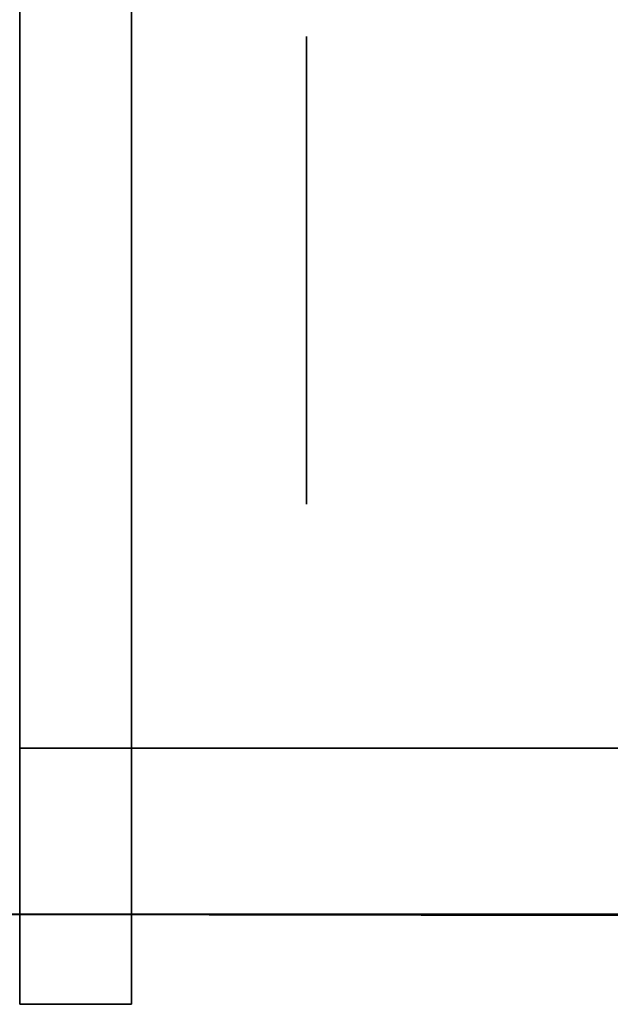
# Model space of a CAD drawing. Extents: x 413.3 to 457.5, y 5047.8 to 5050.
# Tile 620 of 656: x 451.3718 to 451.4056, y 5047.8199 to 5047.8762. Entities that reach past the tile are written whole.
import ezdxf

# ---------------------------------------------------------------- set-up
doc = ezdxf.new("R2010")
doc.units = 0
doc.header["$LTSCALE"] = 150
doc.header["$MEASUREMENT"] = 0
doc.layers.add('3DFACE_BOLT', color=7, linetype='CONTINUOUS')
doc.layers.add('3DFACE_SHAPE', color=7, linetype='CONTINUOUS')

msp = doc.modelspace()

# ---------------------------------------------------------------- linework, layer by layer
at = {"layer": '3DFACE_BOLT', "color": 1}
for points, invisible_edges in [([(451.388239, 5047.875234, -0.135), (451.388239, 5047.868547, -0.146583), (451.378239, 5047.875234, -0.135)], 14), ([(451.378239, 5047.875234, -0.135), (451.388239, 5047.868547, -0.146583), (451.378239, 5047.868547, -0.146583)], 3), ([(451.388239, 5047.868547, -0.123417), (451.388239, 5047.875234, -0.135), (451.378239, 5047.868547, -0.123417)], 14), ([(451.378239, 5047.868547, -0.123417), (451.388239, 5047.875234, -0.135), (451.378239, 5047.875234, -0.135)], 3), ([(451.378239, 5047.875234, -0.135), (451.378239, 5047.868547, -0.146583), (451.378239, 5047.868547, -0.123417)], 2), ([(451.388239, 5047.875234, -0.065), (451.388239, 5047.868547, -0.076583), (451.378239, 5047.875234, -0.065)], 14), ([(451.378239, 5047.875234, -0.065), (451.388239, 5047.868547, -0.076583), (451.378239, 5047.868547, -0.076583)], 3), ([(451.388239, 5047.868547, -0.053417), (451.388239, 5047.875234, -0.065), (451.378239, 5047.868547, -0.053417)], 14), ([(451.378239, 5047.868547, -0.053417), (451.388239, 5047.875234, -0.065), (451.378239, 5047.875234, -0.065)], 3), ([(451.378239, 5047.875234, -0.065), (451.378239, 5047.868547, -0.076583), (451.378239, 5047.868547, -0.053417)], 2), ([(451.388239, 5047.875234, -0.135), (451.388239, 5047.868547, -0.123417), (451.388239, 5047.868547, -0.146583)], 2), ([(451.388239, 5047.875234, -0.065), (451.388239, 5047.868547, -0.053417), (451.388239, 5047.868547, -0.076583)], 2), ([(451.378239, 5047.869859, -0.135), (451.378239, 5047.869468, -0.137472), (451.328239, 5047.869859, -0.135)], 14), ([(451.328239, 5047.869859, -0.135), (451.378239, 5047.869468, -0.137472), (451.328239, 5047.869468, -0.137472)], 3), ([(451.378239, 5047.869468, -0.132528), (451.378239, 5047.869859, -0.135), (451.328239, 5047.869468, -0.132528)], 14), ([(451.328239, 5047.869468, -0.132528), (451.378239, 5047.869859, -0.135), (451.328239, 5047.869859, -0.135)], 3), ([(451.378239, 5047.869859, -0.065), (451.378239, 5047.869468, -0.067472), (451.328239, 5047.869859, -0.065)], 14), ([(451.328239, 5047.869859, -0.065), (451.378239, 5047.869468, -0.067472), (451.328239, 5047.869468, -0.067472)], 3), ([(451.378239, 5047.869468, -0.062528), (451.378239, 5047.869859, -0.065), (451.328239, 5047.869468, -0.062528)], 14), ([(451.328239, 5047.869468, -0.062528), (451.378239, 5047.869859, -0.065), (451.328239, 5047.869859, -0.065)], 3), ([(451.378239, 5047.869468, -0.137472), (451.378239, 5047.868332, -0.139702), (451.328239, 5047.869468, -0.137472)], 14), ([(451.328239, 5047.869468, -0.137472), (451.378239, 5047.868332, -0.139702), (451.328239, 5047.868332, -0.139702)], 3), ([(451.378239, 5047.868332, -0.130298), (451.378239, 5047.869468, -0.132528), (451.328239, 5047.868332, -0.130298)], 14), ([(451.328239, 5047.868332, -0.130298), (451.378239, 5047.869468, -0.132528), (451.328239, 5047.869468, -0.132528)], 3), ([(451.378239, 5047.869468, -0.067472), (451.378239, 5047.868332, -0.069702), (451.328239, 5047.869468, -0.067472)], 14), ([(451.328239, 5047.869468, -0.067472), (451.378239, 5047.868332, -0.069702), (451.328239, 5047.868332, -0.069702)], 3), ([(451.378239, 5047.868332, -0.060298), (451.378239, 5047.869468, -0.062528), (451.328239, 5047.868332, -0.060298)], 14), ([(451.328239, 5047.868332, -0.060298), (451.378239, 5047.869468, -0.062528), (451.328239, 5047.869468, -0.062528)], 3), ([(451.378239, 5047.869859, -0.135), (451.378239, 5047.869468, -0.132528), (451.378239, 5047.869468, -0.137472)], 2), ([(451.378239, 5047.869859, -0.065), (451.378239, 5047.869468, -0.062528), (451.378239, 5047.869468, -0.067472)], 2), ([(451.378239, 5047.869468, -0.132528), (451.378239, 5047.868332, -0.130298), (451.378239, 5047.869468, -0.137472)], 14), ([(451.378239, 5047.869468, -0.137472), (451.378239, 5047.868332, -0.130298), (451.378239, 5047.868332, -0.139702)], 3), ([(451.378239, 5047.869468, -0.062528), (451.378239, 5047.868332, -0.060298), (451.378239, 5047.869468, -0.067472)], 14), ([(451.378239, 5047.869468, -0.067472), (451.378239, 5047.868332, -0.060298), (451.378239, 5047.868332, -0.069702)], 3), ([(451.378239, 5047.868332, -0.139702), (451.378239, 5047.866562, -0.141472), (451.328239, 5047.868332, -0.139702)], 14), ([(451.328239, 5047.868332, -0.139702), (451.378239, 5047.866562, -0.141472), (451.328239, 5047.866562, -0.141472)], 3), ([(451.378239, 5047.866562, -0.128528), (451.378239, 5047.868332, -0.130298), (451.328239, 5047.866562, -0.128528)], 14), ([(451.328239, 5047.866562, -0.128528), (451.378239, 5047.868332, -0.130298), (451.328239, 5047.868332, -0.130298)], 3), ([(451.378239, 5047.868332, -0.069702), (451.378239, 5047.866562, -0.071472), (451.328239, 5047.868332, -0.069702)], 14), ([(451.328239, 5047.868332, -0.069702), (451.378239, 5047.866562, -0.071472), (451.328239, 5047.866562, -0.071472)], 3), ([(451.378239, 5047.866562, -0.058528), (451.378239, 5047.868332, -0.060298), (451.328239, 5047.866562, -0.058528)], 14), ([(451.328239, 5047.866562, -0.058528), (451.378239, 5047.868332, -0.060298), (451.328239, 5047.868332, -0.060298)], 3), ([(451.388239, 5047.868547, -0.146583), (451.388239, 5047.855172, -0.146583), (451.378239, 5047.868547, -0.146583)], 14), ([(451.378239, 5047.868547, -0.146583), (451.388239, 5047.855172, -0.146583), (451.378239, 5047.855172, -0.146583)], 3), ([(451.388239, 5047.855172, -0.123417), (451.388239, 5047.868547, -0.123417), (451.378239, 5047.855172, -0.123417)], 14), ([(451.378239, 5047.855172, -0.123417), (451.388239, 5047.868547, -0.123417), (451.378239, 5047.868547, -0.123417)], 3), ([(451.378239, 5047.868547, -0.146583), (451.378239, 5047.855172, -0.146583), (451.378239, 5047.868547, -0.123417)], 14), ([(451.378239, 5047.868547, -0.123417), (451.378239, 5047.855172, -0.146583), (451.378239, 5047.855172, -0.123417)], 3), ([(451.388239, 5047.868547, -0.076583), (451.388239, 5047.855172, -0.076583), (451.378239, 5047.868547, -0.076583)], 14), ([(451.378239, 5047.868547, -0.076583), (451.388239, 5047.855172, -0.076583), (451.378239, 5047.855172, -0.076583)], 3), ([(451.388239, 5047.855172, -0.053417), (451.388239, 5047.868547, -0.053417), (451.378239, 5047.855172, -0.053417)], 14), ([(451.378239, 5047.855172, -0.053417), (451.388239, 5047.868547, -0.053417), (451.378239, 5047.868547, -0.053417)], 3), ([(451.378239, 5047.868547, -0.076583), (451.378239, 5047.855172, -0.076583), (451.378239, 5047.868547, -0.053417)], 14), ([(451.378239, 5047.868547, -0.053417), (451.378239, 5047.855172, -0.076583), (451.378239, 5047.855172, -0.053417)], 3), ([(451.378239, 5047.868332, -0.130298), (451.378239, 5047.866562, -0.128528), (451.378239, 5047.868332, -0.139702)], 14), ([(451.378239, 5047.868332, -0.139702), (451.378239, 5047.866562, -0.128528), (451.378239, 5047.866562, -0.141472)], 3), ([(451.378239, 5047.868332, -0.060298), (451.378239, 5047.866562, -0.058528), (451.378239, 5047.868332, -0.069702)], 14), ([(451.378239, 5047.868332, -0.069702), (451.378239, 5047.866562, -0.058528), (451.378239, 5047.866562, -0.071472)], 3), ([(451.388239, 5047.868547, -0.123417), (451.388239, 5047.855172, -0.123417), (451.388239, 5047.868547, -0.146583)], 14), ([(451.388239, 5047.868547, -0.146583), (451.388239, 5047.855172, -0.123417), (451.388239, 5047.855172, -0.146583)], 3), ([(451.388239, 5047.868547, -0.053417), (451.388239, 5047.855172, -0.053417), (451.388239, 5047.868547, -0.076583)], 14), ([(451.388239, 5047.868547, -0.076583), (451.388239, 5047.855172, -0.053417), (451.388239, 5047.855172, -0.076583)], 3), ([(451.378239, 5047.866562, -0.141472), (451.378239, 5047.864332, -0.142608), (451.328239, 5047.866562, -0.141472)], 14), ([(451.328239, 5047.866562, -0.141472), (451.378239, 5047.864332, -0.142608), (451.328239, 5047.864332, -0.142608)], 3), ([(451.378239, 5047.864332, -0.127392), (451.378239, 5047.866562, -0.128528), (451.328239, 5047.864332, -0.127392)], 14), ([(451.328239, 5047.864332, -0.127392), (451.378239, 5047.866562, -0.128528), (451.328239, 5047.866562, -0.128528)], 3), ([(451.378239, 5047.866562, -0.071472), (451.378239, 5047.864332, -0.072608), (451.328239, 5047.866562, -0.071472)], 14), ([(451.328239, 5047.866562, -0.071472), (451.378239, 5047.864332, -0.072608), (451.328239, 5047.864332, -0.072608)], 3), ([(451.378239, 5047.864332, -0.057392), (451.378239, 5047.866562, -0.058528), (451.328239, 5047.864332, -0.057392)], 14), ([(451.328239, 5047.864332, -0.057392), (451.378239, 5047.866562, -0.058528), (451.328239, 5047.866562, -0.058528)], 3), ([(451.378239, 5047.866562, -0.128528), (451.378239, 5047.864332, -0.127392), (451.378239, 5047.866562, -0.141472)], 14), ([(451.378239, 5047.866562, -0.141472), (451.378239, 5047.864332, -0.127392), (451.378239, 5047.864332, -0.142608)], 3), ([(451.378239, 5047.866562, -0.058528), (451.378239, 5047.864332, -0.057392), (451.378239, 5047.866562, -0.071472)], 14), ([(451.378239, 5047.866562, -0.071472), (451.378239, 5047.864332, -0.057392), (451.378239, 5047.864332, -0.072608)], 3), ([(451.378239, 5047.864332, -0.142608), (451.378239, 5047.861859, -0.143), (451.328239, 5047.864332, -0.142608)], 14), ([(451.328239, 5047.864332, -0.142608), (451.378239, 5047.861859, -0.143), (451.328239, 5047.861859, -0.143)], 3), ([(451.378239, 5047.861859, -0.127), (451.378239, 5047.864332, -0.127392), (451.328239, 5047.861859, -0.127)], 14), ([(451.328239, 5047.861859, -0.127), (451.378239, 5047.864332, -0.127392), (451.328239, 5047.864332, -0.127392)], 3), ([(451.378239, 5047.864332, -0.072608), (451.378239, 5047.861859, -0.073), (451.328239, 5047.864332, -0.072608)], 14), ([(451.328239, 5047.864332, -0.072608), (451.378239, 5047.861859, -0.073), (451.328239, 5047.861859, -0.073)], 3), ([(451.378239, 5047.861859, -0.057), (451.378239, 5047.864332, -0.057392), (451.328239, 5047.861859, -0.057)], 14), ([(451.328239, 5047.861859, -0.057), (451.378239, 5047.864332, -0.057392), (451.328239, 5047.864332, -0.057392)], 3), ([(451.378239, 5047.864332, -0.127392), (451.378239, 5047.861859, -0.127), (451.378239, 5047.864332, -0.142608)], 14), ([(451.378239, 5047.864332, -0.142608), (451.378239, 5047.861859, -0.127), (451.378239, 5047.861859, -0.143)], 3), ([(451.378239, 5047.864332, -0.057392), (451.378239, 5047.861859, -0.057), (451.378239, 5047.864332, -0.072608)], 14), ([(451.378239, 5047.864332, -0.072608), (451.378239, 5047.861859, -0.057), (451.378239, 5047.861859, -0.073)], 3), ([(451.378239, 5047.861859, -0.143), (451.378239, 5047.859387, -0.142608), (451.328239, 5047.861859, -0.143)], 14), ([(451.328239, 5047.861859, -0.143), (451.378239, 5047.859387, -0.142608), (451.328239, 5047.859387, -0.142608)], 3), ([(451.378239, 5047.859387, -0.127392), (451.378239, 5047.861859, -0.127), (451.328239, 5047.859387, -0.127392)], 14), ([(451.328239, 5047.859387, -0.127392), (451.378239, 5047.861859, -0.127), (451.328239, 5047.861859, -0.127)], 3), ([(451.378239, 5047.861859, -0.073), (451.378239, 5047.859387, -0.072608), (451.328239, 5047.861859, -0.073)], 14), ([(451.328239, 5047.861859, -0.073), (451.378239, 5047.859387, -0.072608), (451.328239, 5047.859387, -0.072608)], 3), ([(451.378239, 5047.859387, -0.057392), (451.378239, 5047.861859, -0.057), (451.328239, 5047.859387, -0.057392)], 14), ([(451.328239, 5047.859387, -0.057392), (451.378239, 5047.861859, -0.057), (451.328239, 5047.861859, -0.057)], 3), ([(451.378239, 5047.861859, -0.127), (451.378239, 5047.859387, -0.127392), (451.378239, 5047.861859, -0.143)], 14), ([(451.378239, 5047.861859, -0.143), (451.378239, 5047.859387, -0.127392), (451.378239, 5047.859387, -0.142608)], 3), ([(451.378239, 5047.861859, -0.057), (451.378239, 5047.859387, -0.057392), (451.378239, 5047.861859, -0.073)], 14), ([(451.378239, 5047.861859, -0.073), (451.378239, 5047.859387, -0.057392), (451.378239, 5047.859387, -0.072608)], 3), ([(451.378239, 5047.859387, -0.142608), (451.378239, 5047.857157, -0.141472), (451.328239, 5047.859387, -0.142608)], 14), ([(451.328239, 5047.859387, -0.142608), (451.378239, 5047.857157, -0.141472), (451.328239, 5047.857157, -0.141472)], 3), ([(451.378239, 5047.857157, -0.128528), (451.378239, 5047.859387, -0.127392), (451.328239, 5047.857157, -0.128528)], 14), ([(451.328239, 5047.857157, -0.128528), (451.378239, 5047.859387, -0.127392), (451.328239, 5047.859387, -0.127392)], 3), ([(451.378239, 5047.859387, -0.072608), (451.378239, 5047.857157, -0.071472), (451.328239, 5047.859387, -0.072608)], 14), ([(451.328239, 5047.859387, -0.072608), (451.378239, 5047.857157, -0.071472), (451.328239, 5047.857157, -0.071472)], 3), ([(451.378239, 5047.857157, -0.058528), (451.378239, 5047.859387, -0.057392), (451.328239, 5047.857157, -0.058528)], 14), ([(451.328239, 5047.857157, -0.058528), (451.378239, 5047.859387, -0.057392), (451.328239, 5047.859387, -0.057392)], 3), ([(451.378239, 5047.859387, -0.127392), (451.378239, 5047.857157, -0.128528), (451.378239, 5047.859387, -0.142608)], 14), ([(451.378239, 5047.859387, -0.142608), (451.378239, 5047.857157, -0.128528), (451.378239, 5047.857157, -0.141472)], 3), ([(451.378239, 5047.859387, -0.057392), (451.378239, 5047.857157, -0.058528), (451.378239, 5047.859387, -0.072608)], 14), ([(451.378239, 5047.859387, -0.072608), (451.378239, 5047.857157, -0.058528), (451.378239, 5047.857157, -0.071472)], 3), ([(451.378239, 5047.857157, -0.141472), (451.378239, 5047.855387, -0.139702), (451.328239, 5047.857157, -0.141472)], 14), ([(451.328239, 5047.857157, -0.141472), (451.378239, 5047.855387, -0.139702), (451.328239, 5047.855387, -0.139702)], 3), ([(451.378239, 5047.855387, -0.130298), (451.378239, 5047.857157, -0.128528), (451.328239, 5047.855387, -0.130298)], 14), ([(451.328239, 5047.855387, -0.130298), (451.378239, 5047.857157, -0.128528), (451.328239, 5047.857157, -0.128528)], 3), ([(451.378239, 5047.857157, -0.071472), (451.378239, 5047.855387, -0.069702), (451.328239, 5047.857157, -0.071472)], 14), ([(451.328239, 5047.857157, -0.071472), (451.378239, 5047.855387, -0.069702), (451.328239, 5047.855387, -0.069702)], 3), ([(451.378239, 5047.855387, -0.060298), (451.378239, 5047.857157, -0.058528), (451.328239, 5047.855387, -0.060298)], 14), ([(451.328239, 5047.855387, -0.060298), (451.378239, 5047.857157, -0.058528), (451.328239, 5047.857157, -0.058528)], 3), ([(451.378239, 5047.857157, -0.128528), (451.378239, 5047.855387, -0.130298), (451.378239, 5047.857157, -0.141472)], 14), ([(451.378239, 5047.857157, -0.141472), (451.378239, 5047.855387, -0.130298), (451.378239, 5047.855387, -0.139702)], 3), ([(451.378239, 5047.857157, -0.058528), (451.378239, 5047.855387, -0.060298), (451.378239, 5047.857157, -0.071472)], 14), ([(451.378239, 5047.857157, -0.071472), (451.378239, 5047.855387, -0.060298), (451.378239, 5047.855387, -0.069702)], 3), ([(451.378239, 5047.855387, -0.139702), (451.378239, 5047.854251, -0.137472), (451.328239, 5047.855387, -0.139702)], 14), ([(451.328239, 5047.855387, -0.139702), (451.378239, 5047.854251, -0.137472), (451.328239, 5047.854251, -0.137472)], 3), ([(451.378239, 5047.854251, -0.132528), (451.378239, 5047.855387, -0.130298), (451.328239, 5047.854251, -0.132528)], 14), ([(451.328239, 5047.854251, -0.132528), (451.378239, 5047.855387, -0.130298), (451.328239, 5047.855387, -0.130298)], 3), ([(451.378239, 5047.855387, -0.069702), (451.378239, 5047.854251, -0.067472), (451.328239, 5047.855387, -0.069702)], 14), ([(451.328239, 5047.855387, -0.069702), (451.378239, 5047.854251, -0.067472), (451.328239, 5047.854251, -0.067472)], 3), ([(451.378239, 5047.854251, -0.062528), (451.378239, 5047.855387, -0.060298), (451.328239, 5047.854251, -0.062528)], 14), ([(451.328239, 5047.854251, -0.062528), (451.378239, 5047.855387, -0.060298), (451.328239, 5047.855387, -0.060298)], 3), ([(451.378239, 5047.855387, -0.130298), (451.378239, 5047.854251, -0.132528), (451.378239, 5047.855387, -0.139702)], 14), ([(451.378239, 5047.855387, -0.139702), (451.378239, 5047.854251, -0.132528), (451.378239, 5047.854251, -0.137472)], 3), ([(451.378239, 5047.855387, -0.060298), (451.378239, 5047.854251, -0.062528), (451.378239, 5047.855387, -0.069702)], 14), ([(451.378239, 5047.855387, -0.069702), (451.378239, 5047.854251, -0.062528), (451.378239, 5047.854251, -0.067472)], 3), ([(451.388239, 5047.855172, -0.146583), (451.388239, 5047.848484, -0.135), (451.378239, 5047.855172, -0.146583)], 14), ([(451.378239, 5047.855172, -0.146583), (451.388239, 5047.848484, -0.135), (451.378239, 5047.848484, -0.135)], 3), ([(451.388239, 5047.848484, -0.135), (451.388239, 5047.855172, -0.123417), (451.378239, 5047.848484, -0.135)], 14), ([(451.378239, 5047.848484, -0.135), (451.388239, 5047.855172, -0.123417), (451.378239, 5047.855172, -0.123417)], 3), ([(451.378239, 5047.855172, -0.146583), (451.378239, 5047.848484, -0.135), (451.378239, 5047.855172, -0.123417)], 12), ([(451.388239, 5047.855172, -0.076583), (451.388239, 5047.848484, -0.065), (451.378239, 5047.855172, -0.076583)], 14), ([(451.378239, 5047.855172, -0.076583), (451.388239, 5047.848484, -0.065), (451.378239, 5047.848484, -0.065)], 3), ([(451.388239, 5047.848484, -0.065), (451.388239, 5047.855172, -0.053417), (451.378239, 5047.848484, -0.065)], 14), ([(451.378239, 5047.848484, -0.065), (451.388239, 5047.855172, -0.053417), (451.378239, 5047.855172, -0.053417)], 3), ([(451.378239, 5047.855172, -0.076583), (451.378239, 5047.848484, -0.065), (451.378239, 5047.855172, -0.053417)], 12), ([(451.388239, 5047.855172, -0.123417), (451.388239, 5047.848484, -0.135), (451.388239, 5047.855172, -0.146583)], 12), ([(451.388239, 5047.855172, -0.053417), (451.388239, 5047.848484, -0.065), (451.388239, 5047.855172, -0.076583)], 12), ([(451.378239, 5047.854251, -0.137472), (451.378239, 5047.853859, -0.135), (451.328239, 5047.854251, -0.137472)], 14), ([(451.328239, 5047.854251, -0.137472), (451.378239, 5047.853859, -0.135), (451.328239, 5047.853859, -0.135)], 3), ([(451.378239, 5047.853859, -0.135), (451.378239, 5047.854251, -0.132528), (451.328239, 5047.853859, -0.135)], 14), ([(451.328239, 5047.853859, -0.135), (451.378239, 5047.854251, -0.132528), (451.328239, 5047.854251, -0.132528)], 3), ([(451.378239, 5047.854251, -0.067472), (451.378239, 5047.853859, -0.065), (451.328239, 5047.854251, -0.067472)], 14), ([(451.328239, 5047.854251, -0.067472), (451.378239, 5047.853859, -0.065), (451.328239, 5047.853859, -0.065)], 3), ([(451.378239, 5047.853859, -0.065), (451.378239, 5047.854251, -0.062528), (451.328239, 5047.853859, -0.065)], 14), ([(451.328239, 5047.853859, -0.065), (451.378239, 5047.854251, -0.062528), (451.328239, 5047.854251, -0.062528)], 3), ([(451.378239, 5047.854251, -0.132528), (451.378239, 5047.853859, -0.135), (451.378239, 5047.854251, -0.137472)], 12), ([(451.378239, 5047.854251, -0.062528), (451.378239, 5047.853859, -0.065), (451.378239, 5047.854251, -0.067472)], 12)]:
    msp.add_3dface(points, dxfattribs=dict(at, invisible_edges=invisible_edges))
at = {"layer": '3DFACE_SHAPE', "color": 13}
for points, invisible_edges in [([(451.468689, 5050.024866), (451.26869, 5050.025153), (451.26554, 5047.825153)], 12), ([(451.26554, 5047.825153, -0.2), (451.26869, 5050.025153, -0.2), (451.465539, 5047.824866, -0.2)], 2), ([(451.26869, 5050.025153, -0.2), (451.468689, 5050.024866, -0.2), (451.465539, 5047.824866, -0.2)], 12), ([(451.465539, 5047.824866), (451.468689, 5050.024866), (451.26554, 5047.825153)], 2), ([(451.368689, 5047.825005, -0.0095), (451.371839, 5050.025005, -0.0095), (451.465539, 5047.824866, -0.0095)], 2), ([(451.468689, 5050.024866, -0.1905), (451.371839, 5050.025005, -0.1905), (451.368689, 5047.825005, -0.1905)], 12), ([(451.465539, 5047.824866, -0.1905), (451.468689, 5050.024866, -0.1905), (451.368689, 5047.825005, -0.1905)], 2), ([(451.371839, 5050.025005, -0.0095), (451.468689, 5050.024866, -0.0095), (451.465539, 5047.824866, -0.0095)], 12), ([(451.371839, 5047.819859, -0.17), (451.371839, 5047.86787, -0.14101), (451.371839, 5047.921859, -0.17)], 3), ([(451.371839, 5047.86787, -0.14101), (451.371839, 5047.921859, -0.135), (451.371839, 5047.921859, -0.17)], 13), ([(451.371839, 5047.86787, -0.14101), (451.371839, 5047.870359, -0.135), (451.371839, 5047.921859, -0.135)], 14), ([(451.371839, 5047.870359, -0.135), (451.371839, 5047.86787, -0.12899), (451.371839, 5047.921859, -0.135)], 14), ([(451.371839, 5047.870359, -0.065), (451.371839, 5047.921859, -0.135), (451.371839, 5047.86787, -0.12899)], 15), ([(451.371839, 5047.861859, -0.0565), (451.371839, 5047.921859, -0.065), (451.371839, 5047.86787, -0.05899)], 3), ([(451.371839, 5047.86787, -0.05899), (451.371839, 5047.921859, -0.065), (451.371839, 5047.870359, -0.065)], 3), ([(451.371839, 5047.921859, -0.065), (451.371839, 5047.921859, -0.135), (451.371839, 5047.870359, -0.065)], 14), ([(451.371839, 5047.921859, -0.065), (451.371839, 5047.861859, -0.0565), (451.371839, 5047.921859, -0.03)], 3), ([(451.371839, 5047.861859, -0.0565), (451.371839, 5047.855849, -0.05899), (451.371839, 5047.921859, -0.03)], 14), ([(451.371839, 5047.921859, -0.03), (451.371839, 5047.855849, -0.05899), (451.371839, 5047.819859, -0.03)], 3), ([(451.378239, 5047.915459, -0.17), (451.378239, 5047.861859, -0.17), (451.371839, 5047.921859, -0.17)], 14), ([(451.371839, 5047.921859, -0.17), (451.378239, 5047.861859, -0.17), (451.371839, 5047.819859, -0.17)], 3), ([(451.371839, 5047.819859, -0.03), (451.378239, 5047.915459, -0.03), (451.371839, 5047.921859, -0.03)], 3), ([(451.378239, 5047.819859, -0.03), (451.378239, 5047.915459, -0.03), (451.371839, 5047.819859, -0.03)], 2), ([(451.378239, 5047.819859, -0.03), (451.378239, 5047.86787, -0.05899), (451.378239, 5047.915459, -0.03)], 3), ([(451.378239, 5047.86787, -0.05899), (451.378239, 5047.870359, -0.065), (451.378239, 5047.915459, -0.03)], 14), ([(451.378239, 5047.915459, -0.03), (451.378239, 5047.870359, -0.065), (451.378239, 5047.86787, -0.07101)], 13), ([(451.378239, 5047.86787, -0.07101), (451.378239, 5047.870359, -0.135), (451.378239, 5047.915459, -0.03)], 15), ([(451.378239, 5047.870359, -0.135), (451.378239, 5047.86787, -0.14101), (451.378239, 5047.915459, -0.03)], 14), ([(451.378239, 5047.915459, -0.03), (451.378239, 5047.86787, -0.14101), (451.378239, 5047.915459, -0.17)], 3), ([(451.378239, 5047.86787, -0.14101), (451.378239, 5047.861859, -0.17), (451.378239, 5047.915459, -0.17)], 13), ([(451.371839, 5047.86787, -0.07101), (451.371839, 5047.870359, -0.065), (451.371839, 5047.861859, -0.1265)], 14), ([(451.371839, 5047.861859, -0.1265), (451.371839, 5047.870359, -0.065), (451.371839, 5047.86787, -0.12899)], 3), ([(451.378239, 5047.86787, -0.05899), (451.371839, 5047.86787, -0.05899), (451.378239, 5047.870359, -0.065)], 3), ([(451.371839, 5047.86787, -0.05899), (451.371839, 5047.870359, -0.065), (451.378239, 5047.870359, -0.065)], 14), ([(451.378239, 5047.870359, -0.065), (451.371839, 5047.870359, -0.065), (451.378239, 5047.86787, -0.07101)], 3), ([(451.371839, 5047.870359, -0.065), (451.371839, 5047.86787, -0.07101), (451.378239, 5047.86787, -0.07101)], 14), ([(451.378239, 5047.86787, -0.12899), (451.371839, 5047.86787, -0.12899), (451.378239, 5047.870359, -0.135)], 3), ([(451.371839, 5047.86787, -0.12899), (451.371839, 5047.870359, -0.135), (451.378239, 5047.870359, -0.135)], 14), ([(451.378239, 5047.870359, -0.135), (451.371839, 5047.870359, -0.135), (451.378239, 5047.86787, -0.14101)], 3), ([(451.371839, 5047.870359, -0.135), (451.371839, 5047.86787, -0.14101), (451.378239, 5047.86787, -0.14101)], 14), ([(451.378239, 5047.86787, -0.12899), (451.378239, 5047.870359, -0.135), (451.378239, 5047.86787, -0.07101)], 14), ([(451.371839, 5047.861859, -0.1435), (451.371839, 5047.86787, -0.14101), (451.371839, 5047.819859, -0.17)], 14), ([(451.371839, 5047.861859, -0.0735), (451.371839, 5047.86787, -0.07101), (451.371839, 5047.861859, -0.1265)], 14), ([(451.378239, 5047.861859, -0.0565), (451.371839, 5047.861859, -0.0565), (451.378239, 5047.86787, -0.05899)], 3), ([(451.371839, 5047.861859, -0.0565), (451.371839, 5047.86787, -0.05899), (451.378239, 5047.86787, -0.05899)], 14), ([(451.378239, 5047.86787, -0.07101), (451.371839, 5047.86787, -0.07101), (451.378239, 5047.861859, -0.0735)], 3), ([(451.371839, 5047.86787, -0.07101), (451.371839, 5047.861859, -0.0735), (451.378239, 5047.861859, -0.0735)], 14), ([(451.378239, 5047.861859, -0.1265), (451.371839, 5047.861859, -0.1265), (451.378239, 5047.86787, -0.12899)], 3), ([(451.371839, 5047.861859, -0.1265), (451.371839, 5047.86787, -0.12899), (451.378239, 5047.86787, -0.12899)], 14), ([(451.378239, 5047.86787, -0.14101), (451.371839, 5047.86787, -0.14101), (451.378239, 5047.861859, -0.1435)], 3), ([(451.371839, 5047.86787, -0.14101), (451.371839, 5047.861859, -0.1435), (451.378239, 5047.861859, -0.1435)], 14), ([(451.378239, 5047.819859, -0.03), (451.378239, 5047.861859, -0.0565), (451.378239, 5047.86787, -0.05899)], 13), ([(451.378239, 5047.861859, -0.1265), (451.378239, 5047.86787, -0.12899), (451.378239, 5047.861859, -0.0735)], 14), ([(451.378239, 5047.861859, -0.0735), (451.378239, 5047.86787, -0.12899), (451.378239, 5047.86787, -0.07101)], 15), ([(451.378239, 5047.86787, -0.14101), (451.378239, 5047.861859, -0.1435), (451.378239, 5047.861859, -0.17)], 14), ([(451.371839, 5047.855849, -0.14101), (451.371839, 5047.861859, -0.1435), (451.371839, 5047.819859, -0.135)], 14), ([(451.371839, 5047.819859, -0.135), (451.371839, 5047.861859, -0.1435), (451.371839, 5047.819859, -0.17)], 15), ([(451.371839, 5047.855849, -0.07101), (451.371839, 5047.861859, -0.0735), (451.371839, 5047.855849, -0.12899)], 14), ([(451.371839, 5047.861859, -0.0735), (451.371839, 5047.861859, -0.1265), (451.371839, 5047.855849, -0.12899)], 13), ([(451.378239, 5047.855849, -0.05899), (451.371839, 5047.855849, -0.05899), (451.378239, 5047.861859, -0.0565)], 3), ([(451.371839, 5047.855849, -0.05899), (451.371839, 5047.861859, -0.0565), (451.378239, 5047.861859, -0.0565)], 14), ([(451.378239, 5047.861859, -0.0735), (451.371839, 5047.861859, -0.0735), (451.378239, 5047.855849, -0.07101)], 3), ([(451.371839, 5047.861859, -0.0735), (451.371839, 5047.855849, -0.07101), (451.378239, 5047.855849, -0.07101)], 14), ([(451.378239, 5047.855849, -0.12899), (451.371839, 5047.855849, -0.12899), (451.378239, 5047.861859, -0.1265)], 3), ([(451.371839, 5047.855849, -0.12899), (451.371839, 5047.861859, -0.1265), (451.378239, 5047.861859, -0.1265)], 14), ([(451.378239, 5047.861859, -0.1435), (451.371839, 5047.861859, -0.1435), (451.378239, 5047.855849, -0.14101)], 3), ([(451.371839, 5047.861859, -0.1435), (451.371839, 5047.855849, -0.14101), (451.378239, 5047.855849, -0.14101)], 14), ([(451.378239, 5047.861859, -0.17), (451.378239, 5047.819859, -0.17), (451.371839, 5047.819859, -0.17)], 12), ([(451.378239, 5047.861859, -0.1435), (451.378239, 5047.855849, -0.14101), (451.378239, 5047.861859, -0.17)], 14), ([(451.378239, 5047.861859, -0.17), (451.378239, 5047.855849, -0.14101), (451.378239, 5047.819859, -0.17)], 15), ([(451.378239, 5047.855849, -0.05899), (451.378239, 5047.861859, -0.0565), (451.378239, 5047.819859, -0.03)], 14), ([(451.378239, 5047.855849, -0.12899), (451.378239, 5047.861859, -0.1265), (451.378239, 5047.855849, -0.07101)], 14), ([(451.378239, 5047.861859, -0.1265), (451.378239, 5047.861859, -0.0735), (451.378239, 5047.855849, -0.07101)], 13), ([(451.371839, 5047.853359, -0.135), (451.371839, 5047.855849, -0.14101), (451.371839, 5047.819859, -0.135)], 14), ([(451.371839, 5047.855849, -0.05899), (451.371839, 5047.819859, -0.065), (451.371839, 5047.819859, -0.03)], 13), ([(451.371839, 5047.855849, -0.05899), (451.371839, 5047.853359, -0.065), (451.371839, 5047.819859, -0.065)], 14), ([(451.371839, 5047.855849, -0.12899), (451.371839, 5047.853359, -0.135), (451.371839, 5047.855849, -0.07101)], 14), ([(451.371839, 5047.853359, -0.135), (451.371839, 5047.819859, -0.135), (451.371839, 5047.855849, -0.07101)], 15), ([(451.371839, 5047.855849, -0.07101), (451.371839, 5047.819859, -0.135), (451.371839, 5047.853359, -0.065)], 3), ([(451.378239, 5047.855849, -0.07101), (451.371839, 5047.855849, -0.07101), (451.378239, 5047.853359, -0.065)], 3), ([(451.371839, 5047.855849, -0.07101), (451.371839, 5047.853359, -0.065), (451.378239, 5047.853359, -0.065)], 14), ([(451.378239, 5047.853359, -0.065), (451.371839, 5047.853359, -0.065), (451.378239, 5047.855849, -0.05899)], 3), ([(451.371839, 5047.853359, -0.065), (451.371839, 5047.855849, -0.05899), (451.378239, 5047.855849, -0.05899)], 14), ([(451.378239, 5047.855849, -0.14101), (451.371839, 5047.855849, -0.14101), (451.378239, 5047.853359, -0.135)], 3), ([(451.371839, 5047.855849, -0.14101), (451.371839, 5047.853359, -0.135), (451.378239, 5047.853359, -0.135)], 14), ([(451.378239, 5047.853359, -0.135), (451.371839, 5047.853359, -0.135), (451.378239, 5047.855849, -0.12899)], 3), ([(451.371839, 5047.853359, -0.135), (451.371839, 5047.855849, -0.12899), (451.378239, 5047.855849, -0.12899)], 14), ([(451.378239, 5047.855849, -0.14101), (451.378239, 5047.853359, -0.135), (451.378239, 5047.819859, -0.17)], 14), ([(451.378239, 5047.819859, -0.17), (451.378239, 5047.853359, -0.135), (451.378239, 5047.855849, -0.12899)], 13), ([(451.378239, 5047.855849, -0.07101), (451.378239, 5047.853359, -0.065), (451.378239, 5047.855849, -0.12899)], 14), ([(451.378239, 5047.855849, -0.12899), (451.378239, 5047.853359, -0.065), (451.378239, 5047.819859, -0.17)], 15), ([(451.378239, 5047.853359, -0.065), (451.378239, 5047.855849, -0.05899), (451.378239, 5047.819859, -0.03)], 14), ([(451.371839, 5047.819859, -0.135), (451.371839, 5047.819859, -0.065), (451.371839, 5047.853359, -0.065)], 14), ([(451.378239, 5047.853359, -0.065), (451.378239, 5047.819859, -0.03), (451.378239, 5047.819859, -0.17)], 13), ([(451.268689, 5047.825009, -1), (451.371839, 5047.834509, -1), (451.468689, 5047.825009, -1)], 3), ([(451.468689, 5047.825009, -0.2), (451.365539, 5047.834509, -0.2), (451.268689, 5047.825009, -0.2)], 3), ([(451.371839, 5047.834509, -0.2), (451.365539, 5047.834509, -0.2), (451.468689, 5047.825009, -0.2)], 15), ([(451.371839, 5047.834509, -1), (451.468689, 5047.834509, -1), (451.468689, 5047.825009, -1)], 12), ([(451.468689, 5047.834509, -0.2), (451.371839, 5047.834509, -0.2), (451.468689, 5047.825009, -0.2)], 2), ([(451.371839, 5047.834509, -1), (451.371839, 5047.834509, -0.2), (451.468689, 5047.834509, -1)], 2), ([(451.371839, 5047.834509, -0.2), (451.468689, 5047.834509, -0.2), (451.468689, 5047.834509, -1)], 12), ([(451.26554, 5047.825153), (451.368689, 5047.825005, -0.0095), (451.465539, 5047.824866)], 3), ([(451.465539, 5047.824866, -0.2), (451.362389, 5047.825014, -0.1905), (451.26554, 5047.825153, -0.2)], 3), ([(451.468689, 5047.825009, -1), (451.468689, 5047.825009, -0.2), (451.268689, 5047.825009, -1)], 2), ([(451.468689, 5047.825009, -0.2), (451.268689, 5047.825009, -0.2), (451.268689, 5047.825009, -1)], 12), ([(451.368689, 5047.825005, -0.1905), (451.362389, 5047.825014, -0.1905), (451.465539, 5047.824866, -0.2)], 15), ([(451.368689, 5047.825005, -0.0095), (451.465539, 5047.824866, -0.0095), (451.465539, 5047.824866)], 12), ([(451.465539, 5047.824866, -0.1905), (451.368689, 5047.825005, -0.1905), (451.465539, 5047.824866, -0.2)], 2), ([(451.371839, 5047.819859, -0.03), (451.371839, 5047.819859, -0.065), (451.378239, 5047.819859, -0.03)], 2), ([(451.371839, 5047.819859, -0.065), (451.371839, 5047.819859, -0.135), (451.378239, 5047.819859, -0.03)], 14), ([(451.378239, 5047.819859, -0.03), (451.371839, 5047.819859, -0.135), (451.378239, 5047.819859, -0.17)], 3), ([(451.371839, 5047.819859, -0.135), (451.371839, 5047.819859, -0.17), (451.378239, 5047.819859, -0.17)], 12)]:
    msp.add_3dface(points, dxfattribs=dict(at, invisible_edges=invisible_edges))

doc.saveas('drawing.dxf')
